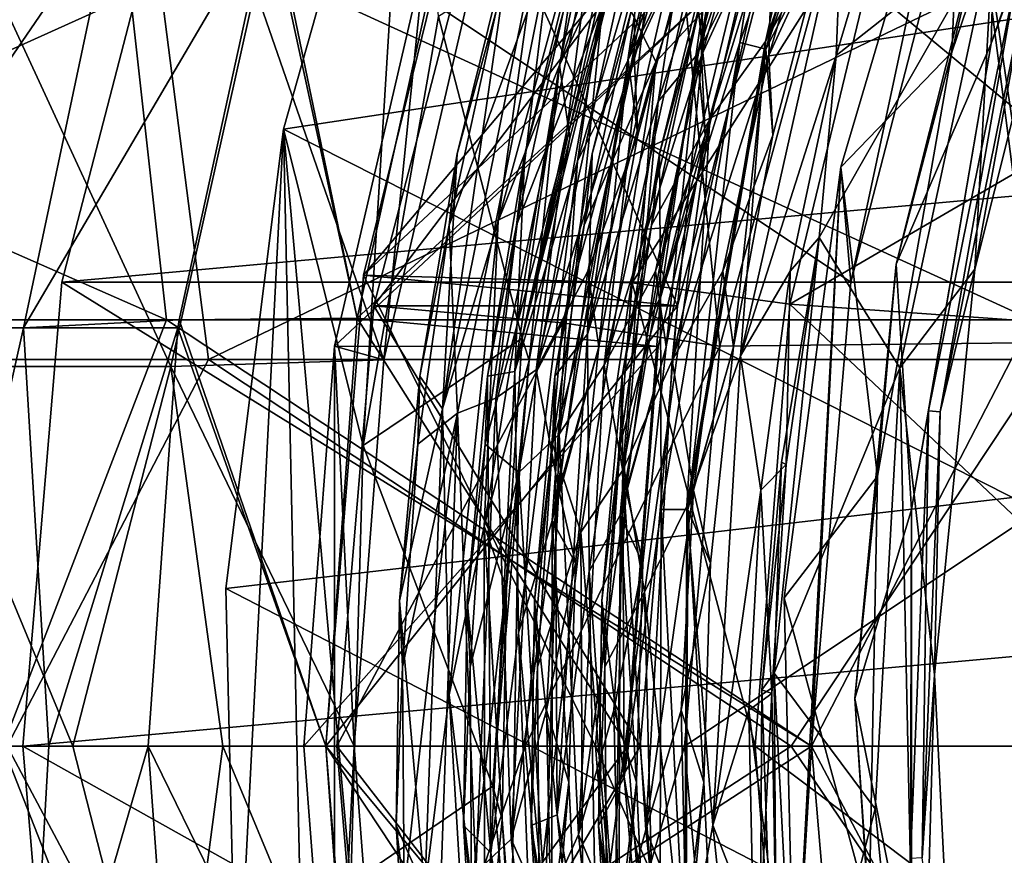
# Model space of a CAD drawing. Header units: metres. Extents: x -62 to 150, y -92 to 92.
# Tile 713 of 771: x 123.2 to 126.98, y -0.42 to 2.79. Entities that reach past the tile are written whole.
import ezdxf

# ---------------------------------------------------------------- set-up
doc = ezdxf.new("R2010")
doc.units = ezdxf.units.M
doc.layers.add('solid_500615', color=7, linetype='CONTINUOUS')

msp = doc.modelspace()

# ---------------------------------------------------------------- linework, layer by layer
at = {"layer": 'solid_500615'}
for points in [[(126.540031, 4.390528, -79.6502), (126.066002, 2.679751, -79.675957), (125.966621, 2.705919, -79.777184)], [(126.540031, 4.390528, -79.6502), (125.966621, 2.705919, -79.777184), (126.09079, 3.500563, -79.830551)], [(126.540031, 4.390528, -79.6502), (126.63147, 4.339592, -79.551018), (126.066002, 2.679751, -79.675957)], [(127.532661, 4.412136, -81.681473), (126.931503, 2.702072, -81.842758), (126.951218, 3.38482, -81.112717)], [(127.032471, 2.975087, -81.867439), (126.931503, 2.702072, -81.842758), (127.532661, 4.412136, -81.681473)], [(126.63475, 4.385117, -80.011475), (126.378548, 4.128662, -80.000725), (126.064575, 2.709526, -80.137733)], [(126.63475, 4.385117, -80.011475), (126.064575, 2.709526, -80.137733), (126.358932, 3.241377, -80.142487)], [(125.642853, 2.631482, -79.139137), (126.202965, 4.333102, -79.015686), (125.548309, 2.825187, -79.092484)], [(125.839882, 2.841812, -79.164757), (126.202965, 4.333102, -79.015686), (125.642853, 2.631482, -79.139137)], [(125.801735, 2.659408, -78.711166), (126.364281, 4.320909, -78.587036), (126.041832, 3.139475, -78.580521)], [(126.192841, 4.181073, -78.704643), (126.364281, 4.320909, -78.587036), (125.801735, 2.659408, -78.711166)], [(126.066002, 2.679751, -79.675957), (126.63147, 4.339592, -79.551018), (126.300957, 3.139475, -79.546364)], [(125.273308, 2.618676, -76.781548), (125.830009, 4.283471, -76.659042), (125.532211, 3.167665, -76.646973)], [(125.510353, 3.753999, -76.810211), (125.830009, 4.283471, -76.659042), (125.273308, 2.618676, -76.781548)], [(125.537506, 2.639049, -77.746361), (126.09713, 4.302201, -77.623047), (125.782707, 3.139475, -77.61467)], [(125.849579, 3.968858, -77.757996), (126.09713, 4.302201, -77.623047), (125.537506, 2.639049, -77.746361)], [(127.308945, 4.219253, -81.016739), (126.781334, 2.668011, -81.158295), (126.831657, 3.841568, -79.850586)], [(126.951218, 3.38482, -81.112717), (126.781334, 2.668011, -81.158295), (127.308945, 4.219253, -81.016739)], [(126.192841, 4.181073, -78.704643), (125.801735, 2.659408, -78.711166), (125.652382, 2.478383, -78.822502)], [(126.192841, 4.181073, -78.704643), (125.652382, 2.478383, -78.822502), (125.788254, 3.366104, -78.874237)], [(125.85051, 2.410076, -80.115303), (126.378548, 4.128662, -80.000725), (125.807426, 2.825187, -80.058327)], [(126.064575, 2.709526, -80.137733), (126.378548, 4.128662, -80.000725), (125.85051, 2.410076, -80.115303)], [(124.700714, 4.100158, -76.384369), (124.212997, 2.371599, -76.515221), (124.518219, 1.156799, -76.433327)], [(127.31794, 2.841493, -87.669258), (124.212997, 2.371599, -76.515221), (124.700714, 4.100158, -76.384369)], [(124.700714, 4.100158, -76.384369), (124.518219, 1.156799, -76.433327), (124.808624, 2.805475, -76.355415)], [(125.849579, 3.968858, -77.757996), (125.537506, 2.639049, -77.746361), (125.342789, 2.249107, -77.866539)], [(125.849579, 3.968858, -77.757996), (125.342789, 2.249107, -77.866539), (125.487312, 3.230806, -77.91748)], [(126.392769, 1.784233, -79.96833), (126.831657, 3.841568, -79.850586), (126.354057, 2.226005, -79.978722)], [(126.781334, 2.668011, -81.158295), (126.354057, 2.226005, -79.978722), (126.831657, 3.841568, -79.850586)], [(126.392769, 1.784233, -79.96833), (126.840492, 3.514254, -79.848213), (126.831657, 3.841568, -79.850586)], [(125.510353, 3.753999, -76.810211), (125.273308, 2.618676, -76.781548), (125.03791, 2.018245, -76.909294)], [(125.510353, 3.753999, -76.810211), (125.03791, 2.018245, -76.909294), (125.187988, 3.094699, -76.960274)], [(126.150879, 3.334505, -75.374092), (124.951324, 3.571523, -75.695915), (124.520653, 1.810652, -75.811462)], [(125.976593, 3.537542, -79.562309), (124.520653, 1.810652, -75.811462), (124.951324, 3.571523, -75.695915)], [(125.976593, 3.537542, -79.562309), (125.552467, 1.781562, -79.676079), (124.520653, 1.810652, -75.811462)], [(125.976593, 3.537542, -79.562309), (126.563484, 3.376394, -79.922531), (125.552467, 1.781562, -79.676079)], [(123.808762, 3.514257, -68.547836), (126.392769, 1.784233, -79.96833), (123.361038, 1.784235, -68.667953)], [(142.459885, 3.514257, -63.544006), (123.808762, 3.514257, -68.547836), (123.361038, 1.784235, -68.667953)], [(142.907608, 1.784235, -63.423885), (142.459885, 3.514257, -63.544006), (123.361038, 1.784235, -68.667953)], [(123.808762, 3.514257, -68.547836), (126.840492, 3.514254, -79.848213), (126.392769, 1.784233, -79.96833)], [(126.09079, 3.500563, -79.830551), (125.661179, 1.727197, -79.917862), (125.865265, 3.118169, -79.9589)], [(125.966621, 2.705919, -79.777184), (125.661179, 1.727197, -79.917862), (126.09079, 3.500563, -79.830551)], [(125.566048, 3.191061, -77.248306), (125.559731, 2.655039, -77.316284), (125.799614, 3.464648, -77.265137)], [(125.782707, 3.139475, -77.61467), (125.799614, 3.464648, -77.265137), (125.559731, 2.655039, -77.316284)], [(125.830315, 3.207846, -78.213043), (125.818855, 2.655039, -78.282127), (126.058731, 3.464648, -78.23098)], [(126.041832, 3.139475, -78.580521), (126.058731, 3.464648, -78.23098), (125.818855, 2.655039, -78.282127)], [(126.094612, 3.224618, -79.177765), (126.077972, 2.655039, -79.247971), (126.317856, 3.464648, -79.196831)], [(126.300957, 3.139475, -79.546364), (126.317856, 3.464648, -79.196831), (126.077972, 2.655039, -79.247971)], [(126.576981, 3.464648, -80.162674), (126.337097, 2.655039, -80.213814), (126.941711, 3.132083, -81.943558)], [(126.358932, 3.241377, -80.142487), (126.337097, 2.655039, -80.213814), (126.576981, 3.464648, -80.162674)], [(125.552467, 1.781562, -79.676079), (126.563484, 3.376394, -79.922531), (126.158653, 1.699982, -80.031143)], [(126.158653, 1.699982, -80.031143), (126.563484, 3.376394, -79.922531), (128.510696, 3.070354, -79.400124)], [(126.951218, 3.38482, -81.112717), (126.56665, 1.853096, -81.215889), (126.781334, 2.668011, -81.158295)], [(126.931503, 2.702072, -81.842758), (126.56665, 1.853096, -81.215889), (126.951218, 3.38482, -81.112717)], [(125.726128, 1.693172, -75.488045), (126.150879, 3.334505, -75.374092), (124.520653, 1.810652, -75.811462)], [(125.720459, 3.229501, -70.830437), (124.984825, 3.334505, -71.027794), (124.560074, 1.693172, -71.141747)], [(125.726128, 1.693172, -75.488045), (124.560074, 1.693172, -71.141747), (124.984825, 3.334505, -71.027794)], [(125.726128, 1.693172, -75.488045), (124.984825, 3.334505, -71.027794), (126.150879, 3.334505, -75.374092)], [(125.788254, 3.366104, -78.874237), (125.380402, 1.58443, -78.955574), (125.60614, 3.118169, -78.993057)], [(125.652382, 2.478383, -78.822502), (125.380402, 1.58443, -78.955574), (125.788254, 3.366104, -78.874237)], [(127.07589, 2.96463, -81.893715), (127.249603, 3.351576, -81.860947), (126.868805, 1.834217, -81.963112)], [(126.941711, 3.132083, -81.943558), (126.868805, 1.834217, -81.963112), (127.249603, 3.351576, -81.860947)], [(123.762665, 1.639465, -40.655907), (123.584686, 3.243879, -40.976086), (120.119347, 3.243879, -39.246948)], [(120.268158, 1.639465, -38.912209), (123.762665, 1.639465, -40.655907), (120.119347, 3.243879, -39.246948)], [(127.088287, 1.639465, -42.703426), (126.882538, 3.243879, -43.006512), (123.584686, 3.243879, -40.976086)], [(123.762665, 1.639465, -40.655907), (127.088287, 1.639465, -42.703426), (123.584686, 3.243879, -40.976086)], [(124.495583, 1.645458, -75.818184), (124.156532, 3.21399, -73.180962), (124.164932, 3.242307, -73.178711)], [(124.495583, 1.645458, -75.818184), (124.164932, 3.242307, -73.178711), (124.847755, 3.240683, -75.723701)], [(125.99839, 3.02823, -75.415001), (124.495583, 1.645458, -75.818184), (124.847755, 3.240683, -75.723701)], [(125.284981, 1.627879, -70.947266), (125.720459, 3.229501, -70.830437), (124.560074, 1.693172, -71.141747)], [(124.808624, 2.805475, -76.355415), (125.129395, 1.569174, -76.56765), (125.510735, 3.250328, -76.46534)], [(125.487312, 3.230806, -77.91748), (125.101418, 1.441249, -77.992805), (125.347015, 3.118169, -78.027214)], [(125.342789, 2.249107, -77.866539), (125.101418, 1.441249, -77.992805), (125.487312, 3.230806, -77.91748)], [(125.510735, 3.250328, -76.46534), (125.129395, 1.569174, -76.56765), (125.532211, 3.167665, -76.646973)], [(125.889336, 1.537993, -71.302795), (125.720459, 3.229501, -70.830437), (125.284981, 1.627879, -70.947266)], [(126.094612, 3.224618, -79.177765), (125.706841, 1.483014, -79.253716), (126.077972, 2.655039, -79.247971)], [(125.839882, 2.841812, -79.164757), (125.706841, 1.483014, -79.253716), (126.094612, 3.224618, -79.177765)], [(126.300598, 3.05013, -71.192474), (125.720459, 3.229501, -70.830437), (125.889336, 1.537993, -71.302795)], [(126.358932, 3.241377, -80.142487), (125.968445, 1.500752, -80.219177), (126.337097, 2.655039, -80.213814)], [(126.064575, 2.709526, -80.137733), (125.968445, 1.500752, -80.219177), (126.358932, 3.241377, -80.142487)], [(130.218674, 1.639465, -45.038548), (129.986786, 3.243879, -45.322136), (126.882538, 3.243879, -43.006512)], [(127.088287, 1.639465, -42.703426), (130.218674, 1.639465, -45.038548), (126.882538, 3.243879, -43.006512)], [(123.552567, 3.21399, -71.273407), (123.212883, 1.608541, -71.397842), (122.454102, 1.608541, -69.581261)], [(122.781372, 3.21399, -69.427109), (123.552567, 3.21399, -71.273407), (122.454102, 1.608541, -69.581261)], [(124.156532, 3.21399, -73.180962), (123.811584, 1.639465, -73.273506), (123.212883, 1.608541, -71.397842)], [(123.552567, 3.21399, -71.273407), (124.156532, 3.21399, -73.180962), (123.212883, 1.608541, -71.397842)], [(124.495583, 1.645458, -75.818184), (123.811584, 1.639465, -73.273506), (124.156532, 3.21399, -73.180962)], [(125.566048, 3.191061, -77.248306), (125.183708, 1.447518, -77.322762), (125.559731, 2.655039, -77.316284)], [(125.395119, 3.104326, -77.217545), (125.183708, 1.447518, -77.322762), (125.566048, 3.191061, -77.248306)], [(125.830315, 3.207846, -78.213043), (125.445259, 1.465269, -78.288239), (125.818855, 2.655039, -78.282127)], [(125.61673, 2.973422, -78.19136), (125.445259, 1.465269, -78.288239), (125.830315, 3.207846, -78.213043)], [(125.129395, 1.569174, -76.56765), (125.312775, 2.338871, -76.692322), (125.532211, 3.167665, -76.646973)], [(125.273308, 2.618676, -76.781548), (125.532211, 3.167665, -76.646973), (125.312775, 2.338871, -76.692322)], [(124.824249, 1.297693, -77.029541), (124.880554, 2.277765, -77.103897), (125.087898, 3.118169, -77.061371)], [(125.187988, 3.094699, -76.960274), (124.824249, 1.297693, -77.029541), (125.087898, 3.118169, -77.061371)], [(125.087898, 3.118169, -77.061371), (124.880554, 2.277765, -77.103897), (125.03006, 2.825187, -77.160797)], [(125.395119, 3.104326, -77.217545), (125.240318, 3.06909, -77.183304), (125.029037, 1.337622, -77.28759)], [(125.395119, 3.104326, -77.217545), (125.029037, 1.337622, -77.28759), (125.183708, 1.447518, -77.322762)], [(125.101418, 1.441249, -77.992805), (125.139679, 2.277765, -78.06974), (125.347015, 3.118169, -78.027214)], [(125.139679, 2.277765, -78.06974), (125.289185, 2.825187, -78.12664), (125.347015, 3.118169, -78.027214)], [(125.380402, 1.58443, -78.955574), (125.398796, 2.277765, -79.035591), (125.60614, 3.118169, -78.993057)], [(125.398796, 2.277765, -79.035591), (125.548309, 2.825187, -79.092484), (125.60614, 3.118169, -78.993057)], [(125.537506, 2.639049, -77.746361), (125.782707, 3.139475, -77.61467), (125.574326, 2.349711, -77.657692)], [(125.782707, 3.139475, -77.61467), (125.559731, 2.655039, -77.316284), (125.574326, 2.349711, -77.657692)], [(125.657921, 2.277765, -80.001434), (125.807426, 2.825187, -80.058327), (125.865265, 3.118169, -79.9589)], [(125.661179, 1.727197, -79.917862), (125.657921, 2.277765, -80.001434), (125.865265, 3.118169, -79.9589)], [(125.801735, 2.659408, -78.711166), (126.041832, 3.139475, -78.580521), (125.83345, 2.349711, -78.623535)], [(126.041832, 3.139475, -78.580521), (125.818855, 2.655039, -78.282127), (125.83345, 2.349711, -78.623535)], [(126.066002, 2.679751, -79.675957), (126.300957, 3.139475, -79.546364), (126.092567, 2.349711, -79.589378)], [(126.300957, 3.139475, -79.546364), (126.077972, 2.655039, -79.247971), (126.092567, 2.349711, -79.589378)], [(126.271019, 1.956102, -80.57045), (126.580612, 1.455193, -82.040436), (126.941711, 3.132083, -81.943558)], [(126.337097, 2.655039, -80.213814), (126.271019, 1.956102, -80.57045), (126.941711, 3.132083, -81.943558)], [(126.941711, 3.132083, -81.943558), (126.580612, 1.455193, -82.040436), (126.868805, 1.834217, -81.963112)], [(125.03791, 2.018245, -76.909294), (124.824249, 1.297693, -77.029541), (125.187988, 3.094699, -76.960274)], [(125.240318, 3.06909, -77.183304), (125.03006, 2.825187, -77.160797), (124.84948, 2.003735, -77.196442)], [(124.881897, 1.280571, -77.251274), (125.240318, 3.06909, -77.183304), (124.84948, 2.003735, -77.196442)], [(125.029037, 1.337622, -77.28759), (125.240318, 3.06909, -77.183304), (124.881897, 1.280571, -77.251274)], [(126.158653, 1.699982, -80.031143), (128.510696, 3.070354, -79.400124), (128.096207, 1.561959, -79.511322)], [(126.300598, 3.05013, -71.192474), (128.096207, 1.561959, -79.511322), (128.510696, 3.070354, -79.400124)], [(124.40847, 1.537975, -70.871811), (125.99839, 3.02823, -75.415001), (124.754425, 3.027355, -70.778999)], [(124.40847, 1.537975, -70.871811), (125.651917, 1.536499, -75.507957), (125.99839, 3.02823, -75.415001)], [(124.40847, 1.537975, -70.871811), (124.754425, 3.027355, -70.778999), (124.597618, 1.485935, -70.821068)], [(125.99839, 3.02823, -75.415001), (125.651917, 1.536499, -75.507957), (124.495583, 1.645458, -75.818184)], [(124.754425, 3.027355, -70.778999), (124.934547, 2.932694, -70.730675), (124.597618, 1.485935, -70.821068)], [(126.300598, 3.05013, -71.192474), (125.889336, 1.537993, -71.302795), (128.096207, 1.561959, -79.511322)], [(125.61673, 2.973422, -78.19136), (125.439484, 2.851197, -78.161804), (125.271904, 1.199869, -78.2556)], [(125.61673, 2.973422, -78.19136), (125.271904, 1.199869, -78.2556), (125.445259, 1.465269, -78.288239)], [(126.691154, 1.289694, -81.959007), (126.931503, 2.702072, -81.842758), (127.032471, 2.975087, -81.867439)], [(126.691154, 1.289694, -81.959007), (127.032471, 2.975087, -81.867439), (126.735771, 1.285161, -81.984962)], [(127.032471, 2.975087, -81.867439), (127.07589, 2.96463, -81.893715), (126.735771, 1.285161, -81.984962)], [(126.735771, 1.285161, -81.984962), (127.07589, 2.96463, -81.893715), (126.868805, 1.834217, -81.963112)], [(123.738472, 2.937081, -42.764271), (120.524918, 1.486127, -40.673092), (120.36673, 2.937081, -40.983761)], [(123.738472, 2.937081, -42.764271), (123.924866, 1.486127, -42.469627), (120.524918, 1.486127, -40.673092)], [(126.93499, 2.937081, -44.842991), (123.924866, 1.486127, -42.469627), (123.738472, 2.937081, -42.764271)], [(126.93499, 2.937081, -44.842991), (127.147987, 1.486127, -44.566929), (123.924866, 1.486127, -42.469627)], [(124.934547, 2.932694, -70.730675), (124.103607, 2.911524, -68.767792), (124.597618, 1.485935, -70.821068)], [(129.929993, 2.937081, -47.202824), (127.147987, 1.486127, -44.566929), (126.93499, 2.937081, -44.842991)], [(123.108231, 2.911524, -66.883781), (122.796837, 1.459592, -67.033562), (123.779526, 1.459592, -68.888031)], [(124.103607, 2.911524, -68.767792), (123.108231, 2.911524, -66.883781), (123.779526, 1.459592, -68.888031)], [(124.103607, 2.911524, -68.767792), (123.779526, 1.459592, -68.888031), (124.597618, 1.485935, -70.821068)], [(127.31794, 2.841493, -87.669258), (127.01403, 0.955855, -87.750793), (124.212997, 2.371599, -76.515221)], [(125.439484, 2.851197, -78.161804), (125.108597, 2.003735, -78.162285), (124.987762, 1.161449, -78.18158)], [(125.116463, 1.051919, -78.220108), (125.439484, 2.851197, -78.161804), (124.987762, 1.161449, -78.18158)], [(125.439484, 2.851197, -78.161804), (125.289185, 2.825187, -78.12664), (125.108597, 2.003735, -78.162285)], [(125.271904, 1.199869, -78.2556), (125.439484, 2.851197, -78.161804), (125.116463, 1.051919, -78.220108)], [(125.839882, 2.841812, -79.164757), (125.642853, 2.631482, -79.139137), (125.516472, 1.06182, -79.223152)], [(125.839882, 2.841812, -79.164757), (125.516472, 1.06182, -79.223152), (125.706841, 1.483014, -79.253716)], [(124.808624, 2.805475, -76.355415), (124.518219, 1.156799, -76.433327), (125.129395, 1.569174, -76.56765)], [(124.880554, 2.277765, -77.103897), (124.84948, 2.003735, -77.196442), (125.03006, 2.825187, -77.160797)], [(125.139679, 2.277765, -78.06974), (125.108597, 2.003735, -78.162285), (125.289185, 2.825187, -78.12664)], [(125.642853, 2.631482, -79.139137), (125.548309, 2.825187, -79.092484), (125.367722, 2.003735, -79.128136)], [(125.398796, 2.277765, -79.035591), (125.367722, 2.003735, -79.128136), (125.548309, 2.825187, -79.092484)], [(125.85051, 2.410076, -80.115303), (125.807426, 2.825187, -80.058327), (125.626846, 2.003735, -80.093979)], [(125.657921, 2.277765, -80.001434), (125.626846, 2.003735, -80.093979), (125.807426, 2.825187, -80.058327)], [(125.966621, 2.705919, -79.777184), (125.66452, 0.909832, -79.829605), (125.661179, 1.727197, -79.917862)], [(125.966621, 2.705919, -79.777184), (125.76696, 0.9102, -79.727646), (125.66452, 0.909832, -79.829605)], [(126.064575, 2.709526, -80.137733), (125.85051, 2.410076, -80.115303), (125.762733, 0.923509, -80.190239)], [(126.064575, 2.709526, -80.137733), (125.762733, 0.923509, -80.190239), (125.968445, 1.500752, -80.219177)], [(125.966621, 2.705919, -79.777184), (126.066002, 2.679751, -79.675957), (125.76696, 0.9102, -79.727646)], [(126.931503, 2.702072, -81.842758), (126.626289, 0.909905, -81.924637), (126.56665, 1.853096, -81.215889)], [(126.691154, 1.289694, -81.959007), (126.626289, 0.909905, -81.924637), (126.931503, 2.702072, -81.842758)], [(125.183708, 1.447518, -77.322762), (125.382576, 1.825801, -77.350281), (125.559731, 2.655039, -77.316284)], [(125.574326, 2.349711, -77.657692), (125.559731, 2.655039, -77.316284), (125.382576, 1.825801, -77.350281)], [(125.445259, 1.465269, -78.288239), (125.641693, 1.825801, -78.316124), (125.818855, 2.655039, -78.282127)], [(125.50602, 0.888968, -78.761948), (125.801735, 2.659408, -78.711166), (125.683075, 1.535703, -78.650597)], [(125.652382, 2.478383, -78.822502), (125.801735, 2.659408, -78.711166), (125.50602, 0.888968, -78.761948)], [(125.83345, 2.349711, -78.623535), (125.818855, 2.655039, -78.282127), (125.641693, 1.825801, -78.316124)], [(125.801735, 2.659408, -78.711166), (125.83345, 2.349711, -78.623535), (125.683075, 1.535703, -78.650597)], [(125.706841, 1.483014, -79.253716), (125.900818, 1.825801, -79.281967), (126.077972, 2.655039, -79.247971)], [(125.76696, 0.9102, -79.727646), (126.066002, 2.679751, -79.675957), (125.942192, 1.535703, -79.61644)], [(126.092567, 2.349711, -79.589378), (126.077972, 2.655039, -79.247971), (125.900818, 1.825801, -79.281967)], [(126.066002, 2.679751, -79.675957), (126.092567, 2.349711, -79.589378), (125.942192, 1.535703, -79.61644)], [(125.968445, 1.500752, -80.219177), (126.159943, 1.825801, -80.24781), (126.337097, 2.655039, -80.213814)], [(126.337097, 2.655039, -80.213814), (126.159943, 1.825801, -80.24781), (126.271019, 1.956102, -80.57045)], [(126.781334, 2.668011, -81.158295), (126.495392, 1.038657, -81.235008), (126.354057, 2.226005, -79.978722)], [(126.56665, 1.853096, -81.215889), (126.495392, 1.038657, -81.235008), (126.781334, 2.668011, -81.158295)], [(124.984268, 0.846489, -76.830513), (125.273308, 2.618676, -76.781548), (125.157227, 1.48267, -76.720085)], [(125.03791, 2.018245, -76.909294), (125.273308, 2.618676, -76.781548), (124.984268, 0.846489, -76.830513)], [(125.273308, 2.618676, -76.781548), (125.312775, 2.338871, -76.692322), (125.157227, 1.48267, -76.720085)], [(125.245125, 0.867731, -77.796234), (125.537506, 2.639049, -77.746361), (125.42395, 1.535703, -77.684753)], [(125.342789, 2.249107, -77.866539), (125.537506, 2.639049, -77.746361), (125.245125, 0.867731, -77.796234)], [(125.642853, 2.631482, -79.139137), (125.367722, 2.003735, -79.128136), (125.24688, 1.161449, -79.14743)], [(125.355644, 0.822571, -79.187683), (125.642853, 2.631482, -79.139137), (125.24688, 1.161449, -79.14743)], [(125.516472, 1.06182, -79.223152), (125.642853, 2.631482, -79.139137), (125.355644, 0.822571, -79.187683)], [(125.537506, 2.639049, -77.746361), (125.574326, 2.349711, -77.657692), (125.42395, 1.535703, -77.684753)], [(125.652382, 2.478383, -78.822502), (125.38768, 0.67297, -78.864738), (125.380402, 1.58443, -78.955574)], [(125.652382, 2.478383, -78.822502), (125.50602, 0.888968, -78.761948), (125.38768, 0.67297, -78.864738)], [(125.85051, 2.410076, -80.115303), (125.626846, 2.003735, -80.093979), (125.506004, 1.161449, -80.113274)], [(125.59948, 0.592677, -80.154007), (125.85051, 2.410076, -80.115303), (125.506004, 1.161449, -80.113274)], [(125.762733, 0.923509, -80.190239), (125.85051, 2.410076, -80.115303), (125.59948, 0.592677, -80.154007)], [(124.212997, 2.371599, -76.515221), (123.991173, 0.60634, -76.57473), (124.031723, -1.156077, -76.56385)], [(127.01403, 0.955855, -87.750793), (123.991173, 0.60634, -76.57473), (124.212997, 2.371599, -76.515221)], [(124.212997, 2.371599, -76.515221), (124.031723, -1.156077, -76.56385), (124.326981, -2.878295, -76.484634)], [(124.212997, 2.371599, -76.515221), (124.471771, -0.525943, -76.445793), (124.518219, 1.156799, -76.433327)], [(124.212997, 2.371599, -76.515221), (124.326981, -2.878295, -76.484634), (124.471771, -0.525943, -76.445793)], [(125.574326, 2.349711, -77.657692), (125.382576, 1.825801, -77.350281), (125.42395, 1.535703, -77.684753)], [(125.83345, 2.349711, -78.623535), (125.641693, 1.825801, -78.316124), (125.683075, 1.535703, -78.650597)], [(126.092567, 2.349711, -79.589378), (125.900818, 1.825801, -79.281967), (125.942192, 1.535703, -79.61644)], [(125.129395, 1.569174, -76.56765), (125.157227, 1.48267, -76.720085), (125.312775, 2.338871, -76.692322)], [(124.880554, 2.277765, -77.103897), (124.737083, 1.422145, -77.129059), (124.84948, 2.003735, -77.196442)], [(124.824249, 1.297693, -77.029541), (124.737083, 1.422145, -77.129059), (124.880554, 2.277765, -77.103897)], [(124.996208, 1.422145, -78.094902), (125.108597, 2.003735, -78.162285), (125.139679, 2.277765, -78.06974)], [(125.101418, 1.441249, -77.992805), (124.996208, 1.422145, -78.094902), (125.139679, 2.277765, -78.06974)], [(125.255333, 1.422145, -79.060745), (125.367722, 2.003735, -79.128136), (125.398796, 2.277765, -79.035591)], [(125.380402, 1.58443, -78.955574), (125.255333, 1.422145, -79.060745), (125.398796, 2.277765, -79.035591)], [(125.51445, 1.422145, -80.026588), (125.626846, 2.003735, -80.093979), (125.657921, 2.277765, -80.001434)], [(125.661179, 1.727197, -79.917862), (125.51445, 1.422145, -80.026588), (125.657921, 2.277765, -80.001434)], [(125.342789, 2.249107, -77.866539), (125.11586, 0.435622, -77.898514), (125.101418, 1.441249, -77.992805)], [(125.342789, 2.249107, -77.866539), (125.245125, 0.867731, -77.796234), (125.11586, 0.435622, -77.898514)], [(126.354057, 2.226005, -79.978722), (126.136383, 0.570264, -80.037117), (126.176109, -1.085257, -80.026459)], [(126.495392, 1.038657, -81.235008), (126.136383, 0.570264, -80.037117), (126.354057, 2.226005, -79.978722)], [(126.241997, 0, -80.008781), (126.354057, 2.226005, -79.978722), (126.176109, -1.085257, -80.026459)], [(126.241997, 0, -80.008781), (126.392769, 1.784233, -79.96833), (126.354057, 2.226005, -79.978722)], [(125.03791, 2.018245, -76.909294), (124.849068, 0.197959, -76.930939), (124.824249, 1.297693, -77.029541)], [(125.03791, 2.018245, -76.909294), (124.984268, 0.846489, -76.830513), (124.849068, 0.197959, -76.930939)], [(124.881897, 1.280571, -77.251274), (124.84948, 2.003735, -77.196442), (124.728638, 1.161449, -77.215736)], [(124.737083, 1.422145, -77.129059), (124.728638, 1.161449, -77.215736), (124.84948, 2.003735, -77.196442)], [(124.996208, 1.422145, -78.094902), (124.987762, 1.161449, -78.18158), (125.108597, 2.003735, -78.162285)], [(125.255333, 1.422145, -79.060745), (125.24688, 1.161449, -79.14743), (125.367722, 2.003735, -79.128136)], [(125.51445, 1.422145, -80.026588), (125.506004, 1.161449, -80.113274), (125.626846, 2.003735, -80.093979)], [(126.271019, 1.956102, -80.57045), (126.098366, 0.280942, -80.616768), (126.580612, 1.455193, -82.040436)], [(126.126328, 1.091472, -80.609268), (126.098366, 0.280942, -80.616768), (126.271019, 1.956102, -80.57045)], [(126.126328, 1.091472, -80.609268), (126.271019, 1.956102, -80.57045), (126.144943, 1.083396, -80.590034)], [(126.159943, 1.825801, -80.24781), (126.144943, 1.083396, -80.590034), (126.271019, 1.956102, -80.57045)], [(125.183708, 1.447518, -77.322762), (125.270103, 0.984428, -77.366722), (125.382576, 1.825801, -77.350281)], [(125.42395, 1.535703, -77.684753), (125.382576, 1.825801, -77.350281), (125.270103, 0.984428, -77.366722)], [(125.445259, 1.465269, -78.288239), (125.529228, 0.984428, -78.332573), (125.641693, 1.825801, -78.316124)], [(125.683075, 1.535703, -78.650597), (125.641693, 1.825801, -78.316124), (125.529228, 0.984428, -78.332573)], [(125.706841, 1.483014, -79.253716), (125.788353, 0.984428, -79.298416), (125.900818, 1.825801, -79.281967)], [(125.942192, 1.535703, -79.61644), (125.900818, 1.825801, -79.281967), (125.788353, 0.984428, -79.298416)], [(125.968445, 1.500752, -80.219177), (126.04747, 0.984428, -80.264259), (126.159943, 1.825801, -80.24781)], [(126.159943, 1.825801, -80.24781), (126.04747, 0.984428, -80.264259), (126.144943, 1.083396, -80.590034)], [(126.56665, 1.853096, -81.215889), (126.408089, 0.183062, -81.25843), (126.495392, 1.038657, -81.235008)], [(126.626289, 0.909905, -81.924637), (126.408089, 0.183062, -81.25843), (126.56665, 1.853096, -81.215889)], [(126.580612, 1.455193, -82.040436), (126.713943, 0.274767, -82.004662), (126.868805, 1.834217, -81.963112)], [(126.735771, 1.285161, -81.984962), (126.868805, 1.834217, -81.963112), (126.713943, 0.274767, -82.004662)], [(123.361038, 1.784235, -68.667953), (126.241997, 0, -80.008781), (123.210266, 0, -68.708405)], [(142.907608, 1.784235, -63.423885), (123.210266, 0, -68.708405), (143.058365, 0, -63.383438)], [(142.907608, 1.784235, -63.423885), (123.361038, 1.784235, -68.667953), (123.210266, 0, -68.708405)], [(123.361038, 1.784235, -68.667953), (126.392769, 1.784233, -79.96833), (126.241997, 0, -80.008781)], [(125.726128, 1.693172, -75.488045), (124.520653, 1.810652, -75.811462), (124.37571, 0, -75.850349)], [(125.412201, 0, -79.713722), (124.37571, 0, -75.850349), (124.520653, 1.810652, -75.811462)], [(125.552467, 1.781562, -79.676079), (125.412201, 0, -79.713722), (124.520653, 1.810652, -75.811462)], [(125.552467, 1.781562, -79.676079), (126.024681, 0, -80.067085), (125.412201, 0, -79.713722)], [(125.552467, 1.781562, -79.676079), (126.158653, 1.699982, -80.031143), (126.024681, 0, -80.067085)], [(125.661179, 1.727197, -79.917862), (125.522118, -0.118739, -79.926079), (125.51445, 1.422145, -80.026588)], [(125.66452, 0.909832, -79.829605), (125.522118, -0.118739, -79.926079), (125.661179, 1.727197, -79.917862)], [(125.726128, 1.693172, -75.488045), (124.37571, 0, -75.850349), (125.583015, 0, -75.526443)], [(125.284981, 1.627879, -70.947266), (124.560074, 1.693172, -71.141747), (124.416962, 0, -71.180145)], [(125.583015, 0, -75.526443), (124.416962, 0, -71.180145), (124.560074, 1.693172, -71.141747)], [(125.726128, 1.693172, -75.488045), (125.583015, 0, -75.526443), (124.560074, 1.693172, -71.141747)], [(126.158653, 1.699982, -80.031143), (127.956375, 0, -79.548843), (126.024681, 0, -80.067085)], [(126.158653, 1.699982, -80.031143), (128.096207, 1.561959, -79.511322), (127.956375, 0, -79.548843)], [(120.268158, 1.639465, -38.912209), (123.134178, 0, -40.173954), (123.762665, 1.639465, -40.655907)], [(123.762665, 1.639465, -40.655907), (123.134178, 0, -40.173954), (126.242134, 0, -41.997051)], [(123.811584, 1.639465, -73.273506), (123.807129, 1.608541, -73.274704), (123.212883, 1.608541, -71.397842)], [(123.762665, 1.639465, -40.655907), (126.242134, 0, -41.997051), (127.088287, 1.639465, -42.703426)], [(124.37571, 0, -75.850349), (123.807129, 1.608541, -73.274704), (123.811584, 1.639465, -73.273506)], [(124.37571, 0, -75.850349), (123.811584, 1.639465, -73.273506), (124.495583, 1.645458, -75.818184)], [(125.534721, 0, -75.539398), (124.37571, 0, -75.850349), (124.495583, 1.645458, -75.818184)], [(125.14135, 0, -70.985802), (125.284981, 1.627879, -70.947266), (124.416962, 0, -71.180145)], [(125.651917, 1.536499, -75.507957), (125.534721, 0, -75.539398), (124.495583, 1.645458, -75.818184)], [(125.889336, 1.537993, -71.302795), (125.284981, 1.627879, -70.947266), (125.14135, 0, -70.985802)], [(127.088287, 1.639465, -42.703426), (126.242134, 0, -41.997051), (129.190506, 0, -44.068336)], [(122.454102, 1.608541, -69.581261), (123.212883, 1.608541, -71.397842), (122.853882, 0, -70.793205)], [(123.212883, 1.608541, -71.397842), (123.311241, 0, -72.036636), (122.853882, 0, -70.793205)], [(123.212883, 1.608541, -71.397842), (123.807129, 1.608541, -73.274704), (123.311241, 0, -72.036636)], [(123.807129, 1.608541, -73.274704), (123.692924, 0, -73.305344), (123.311241, 0, -72.036636)], [(124.37571, 0, -75.850349), (123.692924, 0, -73.305344), (123.807129, 1.608541, -73.274704)], [(124.518219, 1.156799, -76.433327), (125.017403, -0.153828, -76.597694), (125.129395, 1.569174, -76.56765)], [(125.129395, 1.569174, -76.56765), (125.017403, -0.153828, -76.597694), (125.157227, 1.48267, -76.720085)], [(125.380402, 1.58443, -78.955574), (125.264877, -0.263969, -78.957443), (125.255333, 1.422145, -79.060745)], [(125.38768, 0.67297, -78.864738), (125.264877, -0.263969, -78.957443), (125.380402, 1.58443, -78.955574)], [(125.75383, 0, -71.339165), (127.956375, 0, -79.548843), (128.096207, 1.561959, -79.511322)], [(125.889336, 1.537993, -71.302795), (125.75383, 0, -71.339165), (128.096207, 1.561959, -79.511322)], [(124.40847, -1.537975, -70.871811), (124.290939, 0, -70.903343), (124.40847, 1.537975, -70.871811)], [(124.290939, 0, -70.903343), (125.651917, 1.536499, -75.507957), (124.40847, 1.537975, -70.871811)], [(124.290939, 0, -70.903343), (125.534721, 0, -75.539398), (125.651917, 1.536499, -75.507957)], [(124.40847, 1.537975, -70.871811), (124.597618, 1.485935, -70.821068), (124.484161, 0, -70.851509)], [(124.40847, -1.537975, -70.871811), (124.40847, 1.537975, -70.871811), (124.484161, 0, -70.851509)], [(125.889336, 1.537993, -71.302795), (125.14135, 0, -70.985802), (125.75383, 0, -71.339165)], [(125.245125, 0.867731, -77.796234), (125.42395, 1.535703, -77.684753), (125.33493, 0.703908, -77.695061)], [(125.42395, 1.535703, -77.684753), (125.270103, 0.984428, -77.366722), (125.33493, 0.703908, -77.695061)], [(125.50602, 0.888968, -78.761948), (125.683075, 1.535703, -78.650597), (125.594055, 0.703908, -78.660904)], [(125.683075, 1.535703, -78.650597), (125.529228, 0.984428, -78.332573), (125.594055, 0.703908, -78.660904)], [(125.76696, 0.9102, -79.727646), (125.942192, 1.535703, -79.61644), (125.85318, 0.703908, -79.626747)], [(125.942192, 1.535703, -79.61644), (125.788353, 0.984428, -79.298416), (125.85318, 0.703908, -79.626747)], [(120.524918, 1.486127, -40.673092), (123.924866, 1.486127, -42.469627), (123.150627, 0, -41.891354)], [(123.924866, 1.486127, -42.469627), (126.163506, 0, -43.740597), (123.150627, 0, -41.891354)], [(124.597618, 1.485935, -70.821068), (123.779526, 1.459592, -68.888031), (124.484161, 0, -70.851509)], [(123.924866, 1.486127, -42.469627), (127.147987, 1.486127, -44.566929), (126.163506, 0, -43.740597)], [(124.984268, 0.846489, -76.830513), (125.157227, 1.48267, -76.720085), (125.069572, 0.606525, -76.729301)], [(125.017403, -0.153828, -76.597694), (125.069572, 0.606525, -76.729301), (125.157227, 1.48267, -76.720085)], [(125.516472, 1.06182, -79.223152), (125.604454, -0.320884, -79.25209), (125.706841, 1.483014, -79.253716)], [(125.706841, 1.483014, -79.253716), (125.604454, -0.320884, -79.25209), (125.788353, 0.984428, -79.298416)], [(125.762733, 0.923509, -80.190239), (125.863144, -0.302894, -80.218338), (125.968445, 1.500752, -80.219177)], [(125.968445, 1.500752, -80.219177), (125.863144, -0.302894, -80.218338), (126.04747, 0.984428, -80.264259)], [(127.147987, 1.486127, -44.566929), (129.012268, 0, -45.833832), (126.163506, 0, -43.740597)], [(122.796837, 1.459592, -67.033562), (122.75676, 0, -67.188431), (123.402512, 0, -68.375648)], [(123.779526, 1.459592, -68.888031), (122.796837, 1.459592, -67.033562), (123.402512, 0, -68.375648)], [(123.779526, 1.459592, -68.888031), (123.402512, 0, -68.375648), (123.978951, 0, -69.598015)], [(123.779526, 1.459592, -68.888031), (123.978951, 0, -69.598015), (124.484161, 0, -70.851509)], [(125.101418, 1.441249, -77.992805), (125.009491, -0.40913, -77.988304), (124.996208, 1.422145, -78.094902)], [(125.11586, 0.435622, -77.898514), (125.009491, -0.40913, -77.988304), (125.101418, 1.441249, -77.992805)], [(125.029037, 1.337622, -77.28759), (125.087166, -0.35686, -77.319565), (125.183708, 1.447518, -77.322762)], [(125.183708, 1.447518, -77.322762), (125.087166, -0.35686, -77.319565), (125.270103, 0.984428, -77.366722)], [(125.271904, 1.199869, -78.2556), (125.345795, -0.338872, -78.285828), (125.445259, 1.465269, -78.288239)], [(125.445259, 1.465269, -78.288239), (125.345795, -0.338872, -78.285828), (125.529228, 0.984428, -78.332573)], [(126.098366, 0.280942, -80.616768), (126.486099, -0.241137, -82.065788), (126.580612, 1.455193, -82.040436)], [(126.580612, 1.455193, -82.040436), (126.486099, -0.241137, -82.065788), (126.652519, -1.916161, -82.021141)], [(126.580612, 1.455193, -82.040436), (126.652519, -1.916161, -82.021141), (126.713943, 0.274767, -82.004662)], [(124.737083, 1.422145, -77.129059), (124.658775, 0.558735, -77.136612), (124.728638, 1.161449, -77.215736)], [(124.824249, 1.297693, -77.029541), (124.658775, 0.558735, -77.136612), (124.737083, 1.422145, -77.129059)], [(124.9179, 0.558735, -78.102455), (124.987762, 1.161449, -78.18158), (124.996208, 1.422145, -78.094902)], [(125.009491, -0.40913, -77.988304), (124.9179, 0.558735, -78.102455), (124.996208, 1.422145, -78.094902)], [(125.177025, 0.558735, -79.068298), (125.24688, 1.161449, -79.14743), (125.255333, 1.422145, -79.060745)], [(125.264877, -0.263969, -78.957443), (125.177025, 0.558735, -79.068298), (125.255333, 1.422145, -79.060745)], [(125.436142, 0.558735, -80.034142), (125.506004, 1.161449, -80.113274), (125.51445, 1.422145, -80.026588)], [(125.522118, -0.118739, -79.926079), (125.436142, 0.558735, -80.034142), (125.51445, 1.422145, -80.026588)], [(125.029037, 1.337622, -77.28759), (124.881897, 1.280571, -77.251274), (124.952133, -0.485146, -77.279167)], [(125.029037, 1.337622, -77.28759), (124.952133, -0.485146, -77.279167), (125.087166, -0.35686, -77.319565)], [(124.824249, 1.297693, -77.029541), (124.755966, -0.554182, -77.018677), (124.658775, 0.558735, -77.136612)], [(124.849068, 0.197959, -76.930939), (124.755966, -0.554182, -77.018677), (124.824249, 1.297693, -77.029541)], [(126.622421, -0.430879, -81.977448), (126.626289, 0.909905, -81.924637), (126.691154, 1.289694, -81.959007)], [(126.622421, -0.430879, -81.977448), (126.691154, 1.289694, -81.959007), (126.667282, -0.429365, -82.003334)], [(126.691154, 1.289694, -81.959007), (126.735771, 1.285161, -81.984962), (126.667282, -0.429365, -82.003334)], [(124.881897, 1.280571, -77.251274), (124.670364, 0.304933, -77.218025), (124.676559, -0.558735, -77.202904)], [(124.881897, 1.280571, -77.251274), (124.728638, 1.161449, -77.215736), (124.670364, 0.304933, -77.218025)], [(124.815971, -0.561535, -77.239929), (124.881897, 1.280571, -77.251274), (124.676559, -0.558735, -77.202904)], [(124.952133, -0.485146, -77.279167), (124.881897, 1.280571, -77.251274), (124.815971, -0.561535, -77.239929)], [(126.667282, -0.429365, -82.003334), (126.735771, 1.285161, -81.984962), (126.713943, 0.274767, -82.004662)], [(125.271904, 1.199869, -78.2556), (125.116463, 1.051919, -78.220108), (125.21759, -0.624061, -78.241096)], [(125.271904, 1.199869, -78.2556), (125.21759, -0.624061, -78.241096), (125.345795, -0.338872, -78.285828)], [(124.518219, 1.156799, -76.433327), (124.471771, -0.525943, -76.445793), (125.017403, -0.153828, -76.597694)], [(124.658775, 0.558735, -77.136612), (124.670364, 0.304933, -77.218025), (124.728638, 1.161449, -77.215736)], [(124.9179, 0.558735, -78.102455), (124.929489, 0.304933, -78.183868), (124.987762, 1.161449, -78.18158)], [(125.116463, 1.051919, -78.220108), (124.987762, 1.161449, -78.18158), (124.929489, 0.304933, -78.183868)], [(125.177025, 0.558735, -79.068298), (125.188606, 0.304933, -79.149712), (125.24688, 1.161449, -79.14743)], [(125.355644, 0.822571, -79.187683), (125.24688, 1.161449, -79.14743), (125.188606, 0.304933, -79.149712)], [(125.436142, 0.558735, -80.034142), (125.447731, 0.304933, -80.115562), (125.506004, 1.161449, -80.113274)], [(125.59948, 0.592677, -80.154007), (125.506004, 1.161449, -80.113274), (125.447731, 0.304933, -80.115562)], [(125.516472, 1.06182, -79.223152), (125.355644, 0.822571, -79.187683), (125.484764, -0.762822, -79.202568)], [(125.516472, 1.06182, -79.223152), (125.484764, -0.762822, -79.202568), (125.604454, -0.320884, -79.25209)], [(126.04747, 0.984428, -80.264259), (126.089493, 0.203434, -80.590546), (126.144943, 1.083396, -80.590034)], [(126.05101, 0.216645, -80.629471), (126.098366, 0.280942, -80.616768), (126.126328, 1.091472, -80.609268)], [(126.05101, 0.216645, -80.629471), (126.126328, 1.091472, -80.609268), (126.144943, 1.083396, -80.590034)], [(126.05101, 0.216645, -80.629471), (126.144943, 1.083396, -80.590034), (126.089493, 0.203434, -80.590546)], [(125.116463, 1.051919, -78.220108), (124.929489, 0.304933, -78.183868), (124.935684, -0.558735, -78.168747)], [(125.087936, -0.791491, -78.198708), (125.116463, 1.051919, -78.220108), (124.935684, -0.558735, -78.168747)], [(125.21759, -0.624061, -78.241096), (125.116463, 1.051919, -78.220108), (125.087936, -0.791491, -78.198708)], [(126.495392, 1.038657, -81.235008), (126.463737, -0.63203, -81.2435), (126.136383, 0.570264, -80.037117)], [(126.408089, 0.183062, -81.25843), (126.463737, -0.63203, -81.2435), (126.495392, 1.038657, -81.235008)], [(125.087166, -0.35686, -77.319565), (125.223175, 0.138627, -77.365517), (125.270103, 0.984428, -77.366722)], [(125.33493, 0.703908, -77.695061), (125.270103, 0.984428, -77.366722), (125.223175, 0.138627, -77.365517)], [(125.345795, -0.338872, -78.285828), (125.4823, 0.138627, -78.33136), (125.529228, 0.984428, -78.332573)], [(125.594055, 0.703908, -78.660904), (125.529228, 0.984428, -78.332573), (125.4823, 0.138627, -78.33136)], [(125.604454, -0.320884, -79.25209), (125.741425, 0.138627, -79.297203), (125.788353, 0.984428, -79.298416)], [(125.85318, 0.703908, -79.626747), (125.788353, 0.984428, -79.298416), (125.741425, 0.138627, -79.297203)], [(125.863144, -0.302894, -80.218338), (126.000549, 0.138627, -80.263046), (126.04747, 0.984428, -80.264259)], [(126.04747, 0.984428, -80.264259), (126.000549, 0.138627, -80.263046), (126.089493, 0.203434, -80.590546)], [(127.01403, 0.955855, -87.750793), (127.01403, -0.955857, -87.750793), (123.991173, 0.60634, -76.57473)], [(125.66452, 0.909832, -79.829605), (125.658447, -0.924983, -79.801979), (125.522118, -0.118739, -79.926079)], [(125.762733, 0.923509, -80.190239), (125.59948, 0.592677, -80.154007), (125.753647, -0.901394, -80.163582)], [(125.66452, 0.909832, -79.829605), (125.758652, -0.897853, -79.700714), (125.658447, -0.924983, -79.801979)], [(125.66452, 0.909832, -79.829605), (125.76696, 0.9102, -79.727646), (125.758652, -0.897853, -79.700714)], [(125.762733, 0.923509, -80.190239), (125.753647, -0.901394, -80.163582), (125.863144, -0.302894, -80.218338)], [(125.758652, -0.897853, -79.700714), (125.76696, 0.9102, -79.727646), (125.827965, -0.138627, -79.619766)], [(125.76696, 0.9102, -79.727646), (125.85318, 0.703908, -79.626747), (125.827965, -0.138627, -79.619766)], [(126.626289, 0.909905, -81.924637), (126.626289, -0.909906, -81.924637), (126.408089, 0.183062, -81.25843)], [(126.622421, -0.430879, -81.977448), (126.626289, -0.909906, -81.924637), (126.626289, 0.909905, -81.924637)], [(125.38768, 0.67297, -78.864738), (125.50602, 0.888968, -78.761948), (125.50119, -0.919083, -78.734085)], [(125.50119, -0.919083, -78.734085), (125.50602, 0.888968, -78.761948), (125.56884, -0.138627, -78.653923)], [(125.50602, 0.888968, -78.761948), (125.594055, 0.703908, -78.660904), (125.56884, -0.138627, -78.653923)], [(124.849068, 0.197959, -76.930939), (124.984268, 0.846489, -76.830513), (124.986389, -0.961525, -76.800789)], [(124.984268, 0.846489, -76.830513), (125.069572, 0.606525, -76.729301), (125.05275, -0.281375, -76.71933)], [(124.986389, -0.961525, -76.800789), (124.984268, 0.846489, -76.830513), (125.05275, -0.281375, -76.71933)], [(125.11586, 0.435622, -77.898514), (125.245125, 0.867731, -77.796234), (125.243767, -0.940307, -77.767441)], [(125.243767, -0.940307, -77.767441), (125.245125, 0.867731, -77.796234), (125.309715, -0.138627, -77.68808)], [(125.245125, 0.867731, -77.796234), (125.33493, 0.703908, -77.695061), (125.309715, -0.138627, -77.68808)], [(125.355644, 0.822571, -79.187683), (125.188606, 0.304933, -79.149712), (125.194809, -0.558735, -79.13459)], [(125.364563, -1.020922, -79.156242), (125.355644, 0.822571, -79.187683), (125.194809, -0.558735, -79.13459)], [(125.484764, -0.762822, -79.202568), (125.355644, 0.822571, -79.187683), (125.364563, -1.020922, -79.156242)], [(125.33493, 0.703908, -77.695061), (125.223175, 0.138627, -77.365517), (125.309715, -0.138627, -77.68808)], [(125.594055, 0.703908, -78.660904), (125.4823, 0.138627, -78.33136), (125.56884, -0.138627, -78.653923)], [(125.85318, 0.703908, -79.626747), (125.741425, 0.138627, -79.297203), (125.827965, -0.138627, -79.619766)], [(125.38768, 0.67297, -78.864738), (125.420464, -1.161141, -78.826698), (125.264877, -0.263969, -78.957443)], [(125.38768, 0.67297, -78.864738), (125.50119, -0.919083, -78.734085), (125.420464, -1.161141, -78.826698)], [(127.01403, -0.955857, -87.750793), (124.031723, -1.156077, -76.56385), (123.991173, 0.60634, -76.57473)], [(125.017403, -0.153828, -76.597694), (125.05275, -0.281375, -76.71933), (125.069572, 0.606525, -76.729301)], [(125.59948, 0.592677, -80.154007), (125.447731, 0.304933, -80.115562), (125.453926, -0.558735, -80.100441)], [(125.645813, -1.249676, -80.112541), (125.59948, 0.592677, -80.154007), (125.453926, -0.558735, -80.100441)], [(125.753647, -0.901394, -80.163582), (125.59948, 0.592677, -80.154007), (125.645813, -1.249676, -80.112541)], [(126.463737, -0.63203, -81.2435), (126.176109, -1.085257, -80.026459), (126.136383, 0.570264, -80.037117)], [(124.658775, 0.558735, -77.136612), (124.645844, -0.304933, -77.126625), (124.670364, 0.304933, -77.218025)], [(124.755966, -0.554182, -77.018677), (124.645844, -0.304933, -77.126625), (124.658775, 0.558735, -77.136612)], [(124.904961, -0.304933, -78.092468), (124.929489, 0.304933, -78.183868), (124.9179, 0.558735, -78.102455)], [(125.009491, -0.40913, -77.988304), (124.904961, -0.304933, -78.092468), (124.9179, 0.558735, -78.102455)], [(125.164085, -0.304933, -79.058311), (125.188606, 0.304933, -79.149712), (125.177025, 0.558735, -79.068298)], [(125.264877, -0.263969, -78.957443), (125.164085, -0.304933, -79.058311), (125.177025, 0.558735, -79.068298)], [(125.42321, -0.304933, -80.024155), (125.447731, 0.304933, -80.115562), (125.436142, 0.558735, -80.034142)], [(125.522118, -0.118739, -79.926079), (125.42321, -0.304933, -80.024155), (125.436142, 0.558735, -80.034142)], [(125.11586, 0.435622, -77.898514), (125.187447, -1.396464, -77.850105), (125.009491, -0.40913, -77.988304)], [(125.11586, 0.435622, -77.898514), (125.243767, -0.940307, -77.767441), (125.187447, -1.396464, -77.850105)], [(124.645844, -0.304933, -77.126625), (124.676559, -0.558735, -77.202904), (124.670364, 0.304933, -77.218025)], [(124.904961, -0.304933, -78.092468), (124.935684, -0.558735, -78.168747), (124.929489, 0.304933, -78.183868)], [(125.164085, -0.304933, -79.058311), (125.194809, -0.558735, -79.13459), (125.188606, 0.304933, -79.149712)], [(125.42321, -0.304933, -80.024155), (125.453926, -0.558735, -80.100441), (125.447731, 0.304933, -80.115562)], [(126.110489, -1.536869, -80.61351), (126.098366, 0.280942, -80.616768), (126.05101, 0.216645, -80.629471)], [(126.098366, 0.280942, -80.616768), (126.184837, -1.401347, -80.593567), (126.486099, -0.241137, -82.065788)], [(126.110489, -1.536869, -80.61351), (126.184837, -1.401347, -80.593567), (126.098366, 0.280942, -80.616768)], [(126.652519, -1.916161, -82.021141), (126.795326, -1.345455, -81.982826), (126.713943, 0.274767, -82.004662)], [(126.667282, -0.429365, -82.003334), (126.713943, 0.274767, -82.004662), (126.795326, -1.345455, -81.982826)], [(124.849068, 0.197959, -76.930939), (124.959351, -1.630787, -76.8722), (124.755966, -0.554182, -77.018677)], [(124.849068, 0.197959, -76.930939), (124.986389, -0.961525, -76.800789), (124.959351, -1.630787, -76.8722)], [(126.000549, 0.138627, -80.263046), (126.104996, -0.677655, -80.572014), (126.089493, 0.203434, -80.590546)], [(126.0457, -0.660496, -80.630898), (126.05101, 0.216645, -80.629471), (126.089493, 0.203434, -80.590546)], [(126.110489, -1.536869, -80.61351), (126.05101, 0.216645, -80.629471), (126.0457, -0.660496, -80.630898)], [(126.0457, -0.660496, -80.630898), (126.089493, 0.203434, -80.590546), (126.104996, -0.677655, -80.572014)], [(126.408089, 0.183062, -81.25843), (126.523613, -1.586276, -81.227432), (126.463737, -0.63203, -81.2435)], [(126.626289, -0.909906, -81.924637), (126.523613, -1.586276, -81.227432), (126.408089, 0.183062, -81.25843)], [(125.087166, -0.35686, -77.319565), (125.241508, -0.703908, -77.346848), (125.223175, 0.138627, -77.365517)], [(125.309715, -0.138627, -77.68808), (125.223175, 0.138627, -77.365517), (125.241508, -0.703908, -77.346848)], [(125.345795, -0.338872, -78.285828), (125.500633, -0.703908, -78.312691), (125.4823, 0.138627, -78.33136)], [(125.56884, -0.138627, -78.653923), (125.4823, 0.138627, -78.33136), (125.500633, -0.703908, -78.312691)], [(125.604454, -0.320884, -79.25209), (125.759758, -0.703908, -79.278534), (125.741425, 0.138627, -79.297203)], [(125.827965, -0.138627, -79.619766), (125.741425, 0.138627, -79.297203), (125.759758, -0.703908, -79.278534)], [(125.863144, -0.302894, -80.218338), (126.018883, -0.703908, -80.244377), (126.000549, 0.138627, -80.263046)], [(126.000549, 0.138627, -80.263046), (126.018883, -0.703908, -80.244377), (126.104996, -0.677655, -80.572014)], [(123.927048, -1.459592, -42.46608), (120.526764, -1.459592, -40.669357), (123.150627, 0, -41.891354)], [(122.853882, 0, -70.793205), (123.217216, -1.639465, -71.396255), (122.458275, -1.639465, -69.579292)], [(123.783386, -1.486127, -68.886444), (123.402512, 0, -68.375648), (122.75676, 0, -67.188431)], [(122.800529, -1.486127, -67.031631), (123.783386, -1.486127, -68.886444), (122.75676, 0, -67.188431)], [(122.853882, 0, -70.793205), (123.311241, 0, -72.036636), (123.217216, -1.639465, -71.396255)], [(123.927048, -1.459592, -42.46608), (123.150627, 0, -41.891354), (126.163506, 0, -43.740597)], [(123.210266, 0, -68.708405), (123.361038, -1.784235, -68.667953), (143.058365, 0, -63.383438)], [(123.311241, 0, -72.036636), (123.692924, 0, -73.305344), (123.217216, -1.639465, -71.396255)], [(123.361038, -1.784235, -68.667953), (142.907608, -1.784235, -63.423885), (143.058365, 0, -63.383438)], [(123.783386, -1.486127, -68.886444), (123.978951, 0, -69.598015), (123.402512, 0, -68.375648)], [(123.783386, -1.486127, -68.886444), (124.597992, -1.488369, -70.820969), (123.978951, 0, -69.598015)], [(127.150482, -1.459592, -44.563595), (123.927048, -1.459592, -42.46608), (126.163506, 0, -43.740597)], [(124.597992, -1.488369, -70.820969), (124.484161, 0, -70.851509), (123.978951, 0, -69.598015)], [(124.40847, -1.537975, -70.871811), (124.484161, 0, -70.851509), (124.597992, -1.488369, -70.820969)], [(127.150482, -1.459592, -44.563595), (126.163506, 0, -43.740597), (129.012268, 0, -45.833832)], [(120.270035, -1.608541, -38.907993), (123.764908, -1.608541, -40.651875), (123.134178, 0, -40.173954)], [(123.764908, -1.608541, -40.651875), (126.242134, 0, -41.997051), (123.134178, 0, -40.173954)], [(123.210266, 0, -68.708405), (126.241997, 0, -80.008781), (126.392769, -1.784234, -79.96833)], [(123.210266, 0, -68.708405), (126.392769, -1.784234, -79.96833), (123.361038, -1.784235, -68.667953)], [(123.692924, 0, -73.305344), (123.811584, -1.639465, -73.273506), (123.217216, -1.639465, -71.396255)], [(124.495583, -1.645458, -75.818184), (123.811584, -1.639465, -73.273506), (123.692924, 0, -73.305344)], [(124.495583, -1.645458, -75.818184), (123.692924, 0, -73.305344), (124.37571, 0, -75.850349)], [(123.764908, -1.608541, -40.651875), (127.090881, -1.608541, -42.699608), (126.242134, 0, -41.997051)], [(124.40847, -1.537975, -70.871811), (125.534721, 0, -75.539398), (124.290939, 0, -70.903343)], [(124.520653, -1.810652, -75.811462), (125.583015, 0, -75.526443), (124.37571, 0, -75.850349)], [(125.552422, -1.781279, -79.676094), (124.520653, -1.810652, -75.811462), (124.37571, 0, -75.850349)], [(125.412201, 0, -79.713722), (125.552422, -1.781279, -79.676094), (124.37571, 0, -75.850349)], [(125.651917, -1.536499, -75.507957), (124.495583, -1.645458, -75.818184), (124.37571, 0, -75.850349)], [(125.534721, 0, -75.539398), (125.651917, -1.536499, -75.507957), (124.37571, 0, -75.850349)], [(124.40847, -1.537975, -70.871811), (125.651917, -1.536499, -75.507957), (125.534721, 0, -75.539398)], [(125.14135, 0, -70.985802), (124.416962, 0, -71.180145), (124.560074, -1.693172, -71.141747)], [(125.726128, -1.693172, -75.488045), (124.560074, -1.693172, -71.141747), (124.416962, 0, -71.180145)], [(125.583015, 0, -75.526443), (125.726128, -1.693172, -75.488045), (124.416962, 0, -71.180145)], [(124.520653, -1.810652, -75.811462), (125.726128, -1.693172, -75.488045), (125.583015, 0, -75.526443)], [(125.284912, -1.627504, -70.947289), (125.14135, 0, -70.985802), (124.560074, -1.693172, -71.141747)], [(125.284912, -1.627504, -70.947289), (125.75383, 0, -71.339165), (125.14135, 0, -70.985802)], [(125.284912, -1.627504, -70.947289), (125.889267, -1.537583, -71.302818), (125.75383, 0, -71.339165)], [(125.412201, 0, -79.713722), (126.024681, 0, -80.067085), (126.158615, -1.699764, -80.031151)], [(125.412201, 0, -79.713722), (126.158615, -1.699764, -80.031151), (125.552422, -1.781279, -79.676094)], [(125.75383, 0, -71.339165), (125.889267, -1.537583, -71.302818), (127.956375, 0, -79.548843)], [(125.889267, -1.537583, -71.302818), (128.096207, -1.561959, -79.511322), (127.956375, 0, -79.548843)], [(126.024681, 0, -80.067085), (127.956375, 0, -79.548843), (128.096207, -1.561959, -79.511322)], [(126.158615, -1.699764, -80.031151), (126.024681, 0, -80.067085), (128.096207, -1.561959, -79.511322)], [(126.392769, -1.784234, -79.96833), (126.241997, 0, -80.008781), (126.176109, -1.085257, -80.026459)], [(127.090881, -1.608541, -42.699608), (129.190506, 0, -44.068336), (126.242134, 0, -41.997051)], [(125.309715, -0.138627, -77.68808), (125.241508, -0.703908, -77.346848), (125.349739, -0.984428, -77.663544)], [(125.243767, -0.940307, -77.767441), (125.309715, -0.138627, -77.68808), (125.349739, -0.984428, -77.663544)], [(125.522118, -0.118739, -79.926079), (125.684982, -1.959614, -79.853371), (125.42321, -0.304933, -80.024155)], [(125.56884, -0.138627, -78.653923), (125.500633, -0.703908, -78.312691), (125.608864, -0.984428, -78.629387)], [(125.50119, -0.919083, -78.734085), (125.56884, -0.138627, -78.653923), (125.608864, -0.984428, -78.629387)], [(125.658447, -0.924983, -79.801979), (125.684982, -1.959614, -79.853371), (125.522118, -0.118739, -79.926079)], [(125.758652, -0.897853, -79.700714), (125.827965, -0.138627, -79.619766), (125.867981, -0.984428, -79.59523)], [(125.827965, -0.138627, -79.619766), (125.759758, -0.703908, -79.278534), (125.867981, -0.984428, -79.59523)], [(124.471771, -0.525943, -76.445793), (125.177757, -1.872725, -76.55468), (125.017403, -0.153828, -76.597694)], [(125.017403, -0.153828, -76.597694), (125.177757, -1.872725, -76.55468), (125.05275, -0.281375, -76.71933)], [(125.264877, -0.263969, -78.957443), (125.451088, -2.10112, -78.878532), (125.164085, -0.304933, -79.058311)], [(125.420464, -1.161141, -78.826698), (125.451088, -2.10112, -78.878532), (125.264877, -0.263969, -78.957443)], [(126.184837, -1.401347, -80.593567), (126.652519, -1.916161, -82.021141), (126.486099, -0.241137, -82.065788)], [(124.986389, -0.961525, -76.800789), (125.05275, -0.281375, -76.71933), (125.108444, -1.172272, -76.68985)], [(125.177757, -1.872725, -76.55468), (125.108444, -1.172272, -76.68985), (125.05275, -0.281375, -76.71933)], [(124.645844, -0.304933, -77.126625), (124.697433, -1.161449, -77.099434), (124.676559, -0.558735, -77.202904)], [(124.755966, -0.554182, -77.018677), (124.697433, -1.161449, -77.099434), (124.645844, -0.304933, -77.126625)], [(124.956558, -1.161449, -78.065277), (124.935684, -0.558735, -78.168747), (124.904961, -0.304933, -78.092468)], [(125.009491, -0.40913, -77.988304), (124.956558, -1.161449, -78.065277), (124.904961, -0.304933, -78.092468)], [(125.215683, -1.161449, -79.031128), (125.194809, -0.558735, -79.13459), (125.164085, -0.304933, -79.058311)], [(125.451088, -2.10112, -78.878532), (125.215683, -1.161449, -79.031128), (125.164085, -0.304933, -79.058311)], [(125.21759, -0.624061, -78.241096), (125.539963, -2.128629, -78.204872), (125.345795, -0.338872, -78.285828)], [(125.345795, -0.338872, -78.285828), (125.539963, -2.128629, -78.204872), (125.500633, -0.703908, -78.312691)], [(125.4748, -1.161449, -79.996971), (125.453926, -0.558735, -80.100441), (125.42321, -0.304933, -80.024155)], [(125.684982, -1.959614, -79.853371), (125.4748, -1.161449, -79.996971), (125.42321, -0.304933, -80.024155)], [(125.484764, -0.762822, -79.202568), (125.795746, -2.11116, -79.171898), (125.604454, -0.320884, -79.25209)], [(125.604454, -0.320884, -79.25209), (125.795746, -2.11116, -79.171898), (125.759758, -0.703908, -79.278534)], [(125.753647, -0.901394, -80.163582), (126.051559, -2.093681, -80.138908), (125.863144, -0.302894, -80.218338)], [(125.863144, -0.302894, -80.218338), (126.051559, -2.093681, -80.138908), (126.018883, -0.703908, -80.244377)], [(124.952133, -0.485146, -77.279167), (125.28421, -2.14609, -77.237839), (125.087166, -0.35686, -77.319565)], [(125.087166, -0.35686, -77.319565), (125.28421, -2.14609, -77.237839), (125.241508, -0.703908, -77.346848)], [(125.009491, -0.40913, -77.988304), (125.218964, -2.242083, -77.903221), (124.956558, -1.161449, -78.065277)], [(125.187447, -1.396464, -77.850105), (125.218964, -2.242083, -77.903221), (125.009491, -0.40913, -77.988304)]]:
    msp.add_3dface(points, dxfattribs=at)

doc.saveas('drawing.dxf')
